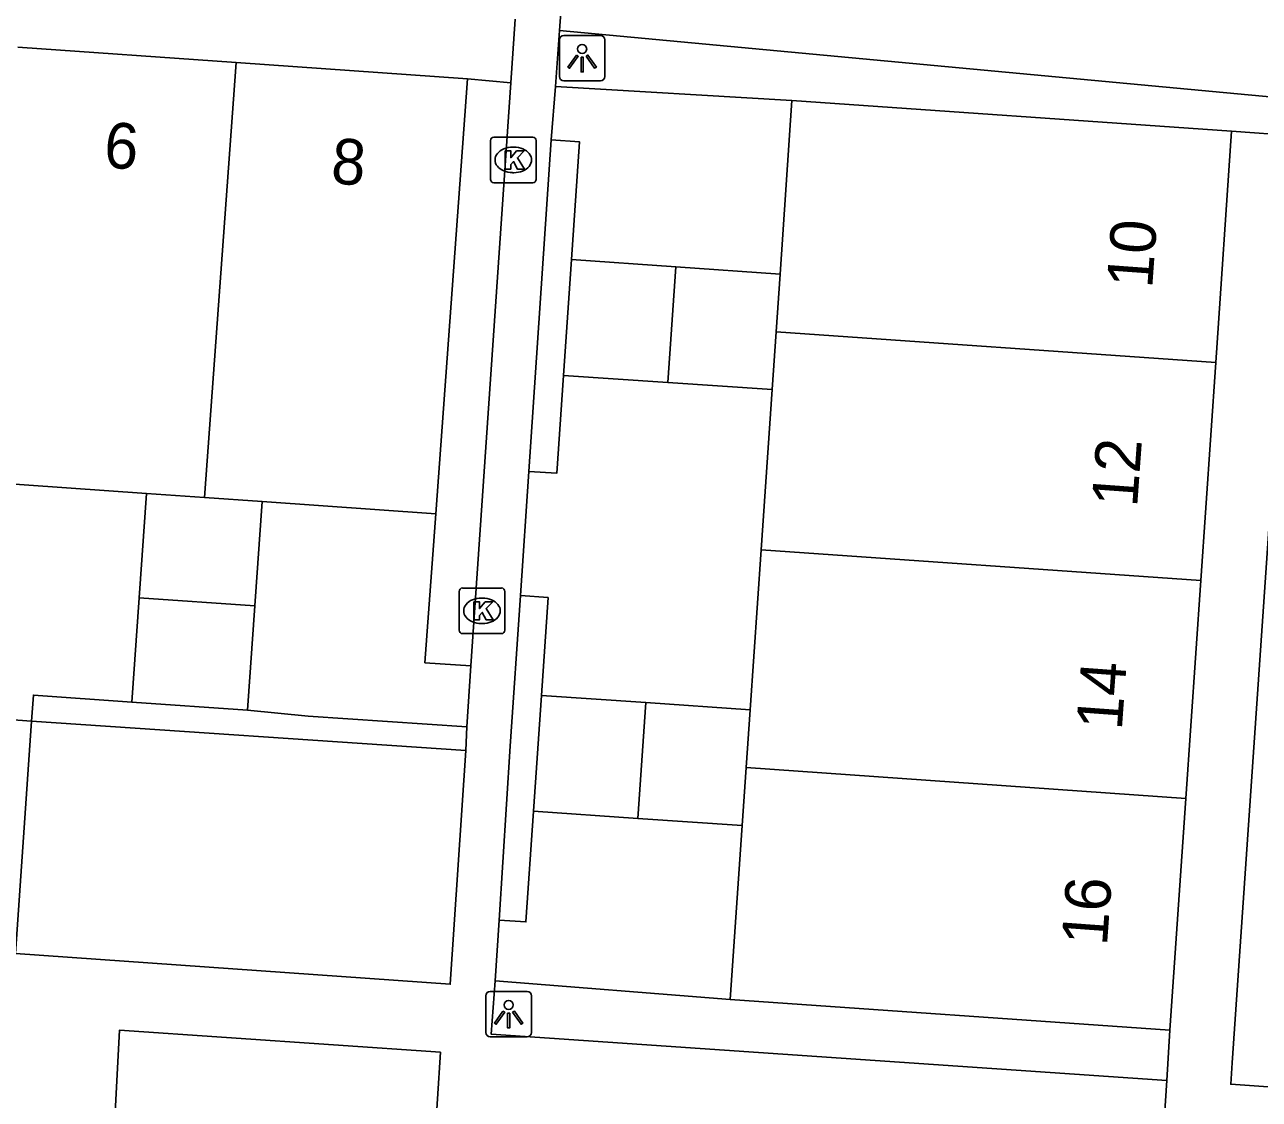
# Model space of a CAD drawing. Extents: x 161848 to 162726, y 385382 to 386521.
# Drawn here: x 162138.7 to 162165.77, y 386056.94 to 386080.5 of the extents above; entities that cross this region are included whole.
import ezdxf

# ---------------------------------------------------------------- set-up
doc = ezdxf.new("R2010")
doc.units = 0
for name, color, linetype in [('IMGEO_Groenvoorziening', 7, 'Continuous'), ('IMGEO_Hek', 7, 'Continuous'), ('IMGEO_Kolk', 7, 'Continuous'), ('IMGEO_Lichtpunt', 7, 'Continuous'), ('IMGEO_Pand', 7, 'Continuous'), ('IMGEO_Pand_nummerreeks', 7, 'Continuous'), ('IMGEO_Voetpad_halfverhard', 7, 'Continuous'), ('IMGEO_Voetpad_open', 7, 'Continuous')]:
    doc.layers.add(name, color=color, linetype=linetype)

msp = doc.modelspace()

# ---------------------------------------------------------------- linework, layer by layer
at = {"layer": 'IMGEO_Groenvoorziening'}
for points in [[(162166.573, 386078.058), (162166.624, 386078.858), (162150.43, 386080.373)], [(162155.526, 386078.838), (162150.34, 386079.145)], [(162150.688, 386075.346), (162150.865, 386077.931), (162150.244, 386077.974)], [(162149.753, 386070.704), (162150.367, 386070.662), (162150.514, 386072.81)], [(162147.714, 386069.773), (162147.476, 386066.509), (162148.486, 386066.438)], [(162149.57, 386067.981), (162150.178, 386067.939), (162150.031, 386065.792)], [(162141.049, 386065.646), (162138.889, 386065.798), (162138.85, 386065.226)], [(162148.398, 386065.1), (162144.917, 386065.337), (162143.588, 386065.467)], [(162138.85, 386065.226), (162148.371, 386064.587)], [(162149.857, 386063.253), (162149.691, 386060.828), (162149.105, 386060.868)], [(162149.013, 386059.532), (162154.17, 386059.127)]]:
    msp.add_lwpolyline(points, dxfattribs=at)
at = {"layer": 'IMGEO_Hek'}
for points in [[(162150.34, 386079.145), (162150.244, 386077.974)], [(162155.526, 386078.838), (162150.34, 386079.145)], [(162150.244, 386077.974), (162150.865, 386077.931), (162150.688, 386075.346)], [(162150.514, 386072.81), (162150.367, 386070.662), (162149.753, 386070.704)], [(162149.753, 386070.704), (162149.57, 386067.981)], [(162148.486, 386066.438), (162147.476, 386066.509), (162147.714, 386069.773)], [(162149.57, 386067.981), (162150.178, 386067.939), (162150.031, 386065.792)], [(162148.486, 386066.438), (162148.398, 386065.1)], [(162138.85, 386065.226), (162136.455, 386065.401), (162136.492, 386065.967)], [(162138.85, 386065.226), (162138.889, 386065.798), (162141.049, 386065.646)], [(162144.917, 386065.337), (162143.588, 386065.467)], [(162148.398, 386065.1), (162144.917, 386065.337)], [(162149.857, 386063.253), (162149.691, 386060.828), (162149.105, 386060.868)], [(162149.013, 386059.532), (162149.105, 386060.868)], [(162154.17, 386059.127), (162149.013, 386059.532)]]:
    msp.add_lwpolyline(points, dxfattribs=at)
at = {"layer": 'IMGEO_Kolk'}
for p, q in [((162148.913, 386077.107), (162148.913, 386077.959)), ((162148.988, 386078.033), (162149.84, 386078.033)), ((162149.401, 386077.813), (162149.426, 386077.813)), ((162149.914, 386077.959), (162149.914, 386077.107)), ((162149.424, 386077.253), (162149.399, 386077.253)), ((162149.84, 386077.033), (162148.988, 386077.033)), ((162148.226, 386067.221), (162148.226, 386068.073)), ((162148.301, 386068.147), (162149.153, 386068.147)), ((162149.227, 386068.073), (162149.227, 386067.221)), ((162148.714, 386067.927), (162148.739, 386067.927)), ((162148.737, 386067.367), (162148.712, 386067.367)), ((162149.153, 386067.147), (162148.301, 386067.147))]:
    msp.add_line(p, q, dxfattribs=at)
for points in [[(162148.913, 386077.107), (162148.913, 386077.959)], [(162148.988, 386078.033), (162149.84, 386078.033)], [(162149.914, 386077.959), (162149.914, 386077.107)], [(162149.234, 386077.733), (162149.357, 386077.733), (162149.357, 386077.582), (162149.487, 386077.733), (162149.651, 386077.733), (162149.505, 386077.582), (162149.658, 386077.333), (162149.506, 386077.333), (162149.421, 386077.497), (162149.357, 386077.43), (162149.357, 386077.333), (162149.234, 386077.333), (162149.234, 386077.733)], [(162149.84, 386077.033), (162148.988, 386077.033)], [(162148.226, 386067.221), (162148.226, 386068.073)], [(162148.301, 386068.147), (162149.153, 386068.147)], [(162149.227, 386068.073), (162149.227, 386067.221)], [(162148.547, 386067.847), (162148.67, 386067.847), (162148.67, 386067.696), (162148.8, 386067.847), (162148.964, 386067.847), (162148.818, 386067.696), (162148.971, 386067.447), (162148.819, 386067.447), (162148.734, 386067.611), (162148.67, 386067.544), (162148.67, 386067.447), (162148.547, 386067.447), (162148.547, 386067.847)], [(162149.153, 386067.147), (162148.301, 386067.147)]]:
    msp.add_lwpolyline(points, dxfattribs=at)
for centre, start, end in [((162148.99, 386077.957), 91.552, 178.448), ((162148.99, 386077.957), 91.552, 178.448), ((162149.838, 386077.957), 1.552, 88.448), ((162149.838, 386077.957), 1.552, 88.448), ((162148.99, 386077.109), 181.552, 268.448), ((162148.99, 386077.109), 181.552, 268.448), ((162149.838, 386077.109), 271.552, 358.448), ((162149.838, 386077.109), 271.552, 358.448), ((162148.303, 386068.071), 91.552, 178.448), ((162148.303, 386068.071), 91.552, 178.448), ((162149.151, 386068.071), 1.552, 88.448), ((162149.151, 386068.071), 1.552, 88.448), ((162148.303, 386067.223), 181.552, 268.448), ((162148.303, 386067.223), 181.552, 268.448), ((162149.151, 386067.223), 271.552, 358.448), ((162149.151, 386067.223), 271.552, 358.448)]:
    msp.add_arc(centre, 0.0765, start, end, dxfattribs=at)
for centre, major_axis, ratio, start_param, end_param in [((162149.4, 386077.533), (-0.387, 0.002), 0.722429, 4.712389, 7.853982), ((162149.425, 386077.533), (-0.39, 0.002), 0.717154, 1.570796, 4.712389), ((162148.713, 386067.647), (-0.387, 0.002), 0.722429, 4.712389, 7.853982), ((162148.738, 386067.647), (-0.39, 0.002), 0.717154, 1.570796, 4.712389)]:
    msp.add_ellipse(centre, major_axis=major_axis, ratio=ratio, start_param=start_param, end_param=end_param, dxfattribs=at)
at = {"layer": 'IMGEO_Lichtpunt'}
for p, q in [((162151.327, 386080.263), (162150.519, 386080.263)), ((162151.327, 386080.263), (162150.519, 386080.263)), ((162150.425, 386080.168), (162150.425, 386079.361)), ((162150.425, 386080.168), (162150.425, 386079.361)), ((162151.421, 386079.361), (162151.421, 386080.168)), ((162151.421, 386079.361), (162151.421, 386080.168)), ((162150.519, 386079.267), (162151.327, 386079.267)), ((162150.519, 386079.267), (162151.327, 386079.267)), ((162148.814, 386059.209), (162148.814, 386058.402)), ((162148.814, 386059.209), (162148.814, 386058.402)), ((162149.716, 386059.304), (162148.908, 386059.304)), ((162149.716, 386059.304), (162148.908, 386059.304)), ((162149.81, 386058.402), (162149.81, 386059.209)), ((162149.81, 386058.402), (162149.81, 386059.209)), ((162148.908, 386058.308), (162149.716, 386058.308)), ((162148.908, 386058.308), (162149.716, 386058.308))]:
    msp.add_line(p, q, dxfattribs=at)
for points in [[(162150.799, 386079.832), (162150.838, 386079.804), (162150.65, 386079.542), (162150.612, 386079.569), (162150.799, 386079.832)], [(162150.901, 386079.784), (162150.948, 386079.784), (162150.948, 386079.462), (162150.901, 386079.462), (162150.901, 386079.784)], [(162151.011, 386079.804), (162151.049, 386079.831), (162151.236, 386079.569), (162151.197, 386079.541), (162151.011, 386079.804)], [(162149.188, 386058.873), (162149.227, 386058.845), (162149.039, 386058.583), (162149.001, 386058.61), (162149.188, 386058.873)], [(162149.29, 386058.825), (162149.337, 386058.825), (162149.337, 386058.503), (162149.29, 386058.503), (162149.29, 386058.825)], [(162149.4, 386058.845), (162149.438, 386058.872), (162149.625, 386058.61), (162149.586, 386058.582), (162149.4, 386058.845)]]:
    msp.add_lwpolyline(points, dxfattribs=at)
for centre in [(162150.924, 386079.966), (162149.313, 386059.007)]:
    msp.add_circle(centre, 0.0994, dxfattribs=at)
for centre, start, end in [((162150.519, 386080.168), 90, 180), ((162150.519, 386080.168), 90, 180), ((162151.327, 386080.168), 0, 90), ((162151.327, 386080.168), 0, 90), ((162150.519, 386079.361), 180, 270), ((162150.519, 386079.361), 180, 270), ((162151.327, 386079.361), 270, 0), ((162151.327, 386079.361), 270, 360), ((162148.908, 386059.209), 90, 180), ((162148.908, 386059.209), 90, 180), ((162149.716, 386059.209), 0, 90), ((162149.716, 386059.209), 0, 90), ((162148.908, 386058.402), 180, 270), ((162148.908, 386058.402), 180, 270), ((162149.716, 386058.402), 270, 0), ((162149.716, 386058.402), 270, 360)]:
    msp.add_arc(centre, 0.0946, start, end, dxfattribs=at)
at = {"layer": 'IMGEO_Pand'}
for points in [[(162138.547, 386080.008), (162143.336, 386079.671)], [(162142.64, 386070.13), (162143.336, 386079.671)], [(162143.336, 386079.671), (162148.41, 386079.314)], [(162148.41, 386079.314), (162147.714, 386069.773)], [(162155.264, 386075.03), (162155.526, 386078.838)], [(162155.526, 386078.838), (162165.168, 386078.163)], [(162165.168, 386078.163), (162164.819, 386073.088)], [(162150.514, 386072.81), (162150.688, 386075.346)], [(162150.688, 386075.346), (162152.976, 386075.188)], [(162152.976, 386075.188), (162152.802, 386072.653)], [(162152.976, 386075.188), (162155.264, 386075.03)], [(162155.264, 386075.03), (162155.177, 386073.763)], [(162155.177, 386073.763), (162155.09, 386072.496)], [(162164.819, 386073.088), (162155.177, 386073.763)], [(162164.819, 386073.088), (162164.491, 386068.312)], [(162152.802, 386072.653), (162150.514, 386072.81)], [(162155.09, 386072.496), (162152.802, 386072.653)], [(162154.849, 386068.987), (162155.09, 386072.496)], [(162141.371, 386070.219), (162137.851, 386070.467)], [(162141.21, 386067.933), (162141.371, 386070.219)], [(162142.64, 386070.13), (162141.371, 386070.219)], [(162143.909, 386070.041), (162142.64, 386070.13)], [(162143.909, 386070.041), (162143.749, 386067.754)], [(162147.714, 386069.773), (162143.909, 386070.041)], [(162154.607, 386065.478), (162154.849, 386068.987)], [(162164.491, 386068.312), (162154.849, 386068.987)], [(162164.491, 386068.312), (162164.162, 386063.534)], [(162141.049, 386065.646), (162141.21, 386067.933)], [(162143.749, 386067.754), (162141.21, 386067.933)], [(162143.749, 386067.754), (162143.588, 386065.467)], [(162143.588, 386065.467), (162141.049, 386065.646)], [(162149.857, 386063.253), (162150.031, 386065.792)], [(162150.031, 386065.792), (162152.319, 386065.635)], [(162152.319, 386065.635), (162152.145, 386063.096)], [(162152.319, 386065.635), (162154.607, 386065.478)], [(162154.607, 386065.478), (162154.52, 386064.209)], [(162154.52, 386064.209), (162154.433, 386062.939)], [(162164.162, 386063.534), (162154.52, 386064.209)], [(162164.162, 386063.534), (162163.812, 386058.45)], [(162152.145, 386063.096), (162149.857, 386063.253)], [(162154.433, 386062.939), (162152.145, 386063.096)], [(162154.17, 386059.127), (162154.433, 386062.939)], [(162163.812, 386058.45), (162154.17, 386059.127)]]:
    msp.add_lwpolyline(points, dxfattribs=at)
at = {"layer": 'IMGEO_Voetpad_halfverhard'}
for points in [[(162150.922, 386087.119), (162150.43, 386080.373)], [(162150.43, 386080.373), (162150.34, 386079.145)], [(162148.486, 386066.438), (162149.358, 386079.221)], [(162150.34, 386079.145), (162150.244, 386077.974)], [(162150.244, 386077.974), (162149.753, 386070.704)], [(162149.753, 386070.704), (162149.57, 386067.981)], [(162149.57, 386067.981), (162149.345, 386064.681), (162149.105, 386060.868)], [(162148.398, 386065.1), (162148.486, 386066.438)], [(162136.455, 386065.401), (162138.85, 386065.226)], [(162138.85, 386065.226), (162138.499, 386060.134), (162148.032, 386059.461), (162148.371, 386064.587)], [(162148.371, 386064.587), (162148.398, 386065.1)], [(162149.105, 386060.868), (162149.013, 386059.532)], [(162149.013, 386059.532), (162148.931, 386058.362), (162163.744, 386057.352)], [(162140.618, 386055.399), (162140.779, 386058.456), (162147.817, 386057.969), (162147.618, 386054.905)]]:
    msp.add_lwpolyline(points, dxfattribs=at)
at = {"layer": 'IMGEO_Voetpad_open'}
for points in [[(162149.358, 386079.221), (162149.453, 386080.622)], [(162148.41, 386079.314), (162149.358, 386079.221)], [(162167.405, 386057.111), (162165.147, 386057.266), (162165.178, 386057.738), (162166.573, 386078.058)], [(162165.168, 386078.163), (162166.573, 386078.058)], [(162163.744, 386057.352), (162163.812, 386058.45)], [(162163.744, 386057.352), (162163.653, 386055.892)]]:
    msp.add_lwpolyline(points, dxfattribs=at)

# ---------------------------------------------------------------- texts
at = {"layer": 'IMGEO_Pand_nummerreeks'}
for s, rotation, p in [('6', 355.7773, (162140.415, 386077.372)), ('8', 355.7773, (162145.398, 386077.021)), ('10', 85.8692, (162163.424, 386074.703)), ('12', 85.8749, (162163.094, 386069.904)), ('14', 85.8635, (162162.758, 386065.015)), ('16', 85.8635, (162162.433, 386060.288))]:
    msp.add_text(s, height=1, rotation=rotation, dxfattribs=at).set_placement(p)

doc.saveas('drawing.dxf')
